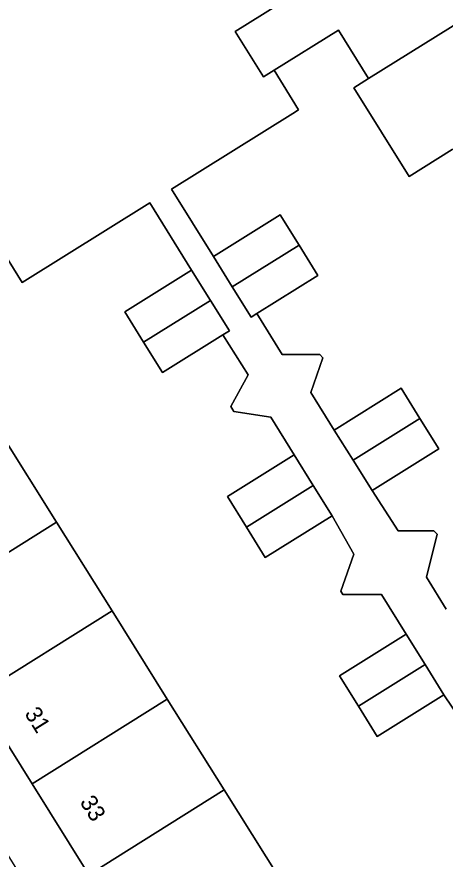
# Model space of a CAD drawing. Extents: x 159664 to 160323, y 385312 to 386115.
# Drawn here: x 159820 to 159845.6, y 385808.6 to 385858.9 of the extents above; entities that cross this region are included whole.
import ezdxf

# ---------------------------------------------------------------- set-up
doc = ezdxf.new("R2010")
doc.units = 0
for name, color, linetype in [('IMGEO_Erf', 7, 'Continuous'), ('IMGEO_Pand', 7, 'Continuous'), ('IMGEO_Pand_nummerreeks', 7, 'Continuous'), ('IMGEO_Voetpad_open', 7, 'Continuous')]:
    doc.layers.add(name, color=color, linetype=linetype)

msp = doc.modelspace()

# ---------------------------------------------------------------- linework, layer by layer
at = {"layer": 'IMGEO_Erf'}
for points in [[(159845.99, 385850.962), (159843.42, 385849.358), (159840.12, 385854.646), (159841.006, 385855.199), (159839.214, 385858.084), (159835.365, 385855.695), (159836.83, 385853.335), (159836.481, 385853.117), (159829.235, 385848.589), (159831.743, 385844.576), (159835.729, 385847.067), (159836.857, 385845.262), (159837.986, 385843.457), (159834.332, 385841.173), (159835.853, 385838.74), (159838.096, 385838.74), (159838.285, 385838.54), (159837.557, 385836.467), (159838.96, 385834.226), (159842.943, 385836.72), (159844.073, 385834.917), (159845.202, 385833.113), (159841.219, 385830.619), (159842.763, 385828.203), (159844.905, 385828.203), (159845.104, 385828.011), (159844.458, 385825.44), (159845.647, 385823.538)], [(159846.993, 385816.219), (159845.508, 385818.434), (159841.52, 385815.949), (159840.395, 385817.754), (159839.27, 385819.559), (159843.259, 385822.044), (159841.785, 385824.408), (159839.465, 385824.408), (159839.359, 385824.603), (159840.122, 385826.817), (159838.831, 385829.104), (159834.841, 385826.62), (159833.71, 385828.437), (159832.579, 385830.254), (159836.569, 385832.738), (159835.168, 385834.988), (159832.969, 385835.332), (159832.786, 385835.636), (159833.818, 385837.516), (159832.314, 385839.912), (159828.707, 385837.664), (159827.58, 385839.472), (159826.453, 385841.28), (159830.442, 385843.766), (159827.939, 385847.781), (159820.328, 385843.036), (159818.856, 385845.384)], [(159824.194, 385807.874), (159820.915, 385813.122), (159817.628, 385818.378), (159814.4, 385823.538), (159813.212, 385822.797), (159813.127, 385822.936), (159809.771, 385828.321), (159809.654, 385828.506), (159810.248, 385828.877), (159806.993, 385834.081), (159803.561, 385839.563), (159801.183, 385838.076), (159838.158, 385778.965)], [(159819.016, 385834.105), (159822.383, 385828.726), (159825.701, 385823.428), (159828.989, 385818.173), (159832.389, 385812.747), (159835.721, 385807.425)]]:
    msp.add_lwpolyline(points, dxfattribs=at)
at = {"layer": 'IMGEO_Pand'}
for points in [[(159850.79, 385861.305), (159847.303, 385866.892), (159833.052, 385857.999), (159834.728, 385855.299), (159835.365, 385855.695), (159839.214, 385858.084), (159841.006, 385855.199)], [(159853.981, 385856.195), (159850.79, 385861.305), (159841.006, 385855.199), (159840.12, 385854.646), (159843.42, 385849.358), (159845.99, 385850.962), (159854.092, 385856.018)], [(159835.729, 385847.067), (159831.743, 385844.576), (159832.872, 385842.771), (159836.857, 385845.262)], [(159837.986, 385843.457), (159836.857, 385845.262), (159832.872, 385842.771), (159834, 385840.965), (159834.332, 385841.173)], [(159830.442, 385843.766), (159826.453, 385841.28), (159827.58, 385839.472), (159831.569, 385841.958)], [(159832.314, 385839.912), (159832.696, 385840.15), (159831.569, 385841.958), (159827.58, 385839.472), (159828.707, 385837.664)], [(159842.943, 385836.72), (159838.96, 385834.226), (159840.09, 385832.422), (159844.073, 385834.917)], [(159845.202, 385833.113), (159844.073, 385834.917), (159840.09, 385832.422), (159841.219, 385830.619)], [(159819.016, 385834.105), (159818.422, 385833.733), (159810.364, 385828.692), (159810.248, 385828.877), (159809.654, 385828.506), (159809.771, 385828.321), (159813.127, 385822.936), (159813.212, 385822.797), (159814.4, 385823.538), (159814.313, 385823.678), (159822.383, 385828.726)], [(159836.569, 385832.738), (159832.579, 385830.254), (159833.71, 385828.437), (159837.7, 385830.921)], [(159838.831, 385829.104), (159837.7, 385830.921), (159833.71, 385828.437), (159834.841, 385826.62)], [(159822.383, 385828.726), (159814.313, 385823.678), (159814.4, 385823.538), (159817.628, 385818.378), (159825.701, 385823.428)], [(159828.989, 385818.173), (159825.701, 385823.428), (159817.628, 385818.378), (159820.915, 385813.122)], [(159843.259, 385822.044), (159839.27, 385819.559), (159840.395, 385817.754), (159844.384, 385820.239)], [(159841.52, 385815.949), (159845.508, 385818.434), (159844.384, 385820.239), (159840.395, 385817.754)], [(159832.389, 385812.747), (159828.989, 385818.173), (159820.915, 385813.122), (159824.194, 385807.874), (159824.308, 385807.691)], [(159835.721, 385807.425), (159832.389, 385812.747), (159824.308, 385807.691), (159824.194, 385807.874), (159823.007, 385807.131), (159823.123, 385806.95), (159826.454, 385801.628), (159826.571, 385801.437), (159827.165, 385801.809), (159827.047, 385801.999), (159835.128, 385807.054)]]:
    msp.add_lwpolyline(points, close=True, dxfattribs=at)
at = {"layer": 'IMGEO_Voetpad_open'}
for points in [[(159845.647, 385823.538), (159844.458, 385825.44), (159845.104, 385828.011), (159844.905, 385828.203), (159842.763, 385828.203), (159841.219, 385830.619), (159840.09, 385832.422), (159838.96, 385834.226), (159837.557, 385836.467), (159838.285, 385838.54), (159838.096, 385838.74), (159835.853, 385838.74), (159834.332, 385841.173), (159834, 385840.965), (159832.872, 385842.771), (159831.743, 385844.576), (159829.235, 385848.589), (159836.481, 385853.117), (159836.83, 385853.335), (159835.365, 385855.695), (159834.728, 385855.299), (159833.052, 385857.999), (159847.303, 385866.892)], [(159818.856, 385845.384), (159820.328, 385843.036), (159827.939, 385847.781), (159830.442, 385843.766), (159831.569, 385841.958), (159832.696, 385840.15), (159832.314, 385839.912), (159833.818, 385837.516), (159832.786, 385835.636), (159832.969, 385835.332), (159835.168, 385834.988), (159836.569, 385832.738), (159837.7, 385830.921), (159838.831, 385829.104), (159840.122, 385826.817), (159839.359, 385824.603), (159839.465, 385824.408), (159841.785, 385824.408), (159843.259, 385822.044), (159844.384, 385820.239), (159845.508, 385818.434), (159846.993, 385816.219)]]:
    msp.add_lwpolyline(points, dxfattribs=at)

# ---------------------------------------------------------------- texts
at = {"layer": 'IMGEO_Pand_nummerreeks'}
for s, rotation, p in [('31', 302.002, (159820.439, 385817.313)), ('33', 301.9995, (159823.738, 385812.034))]:
    msp.add_text(s, height=1, rotation=rotation, dxfattribs=at).set_placement(p)

doc.saveas('drawing.dxf')
